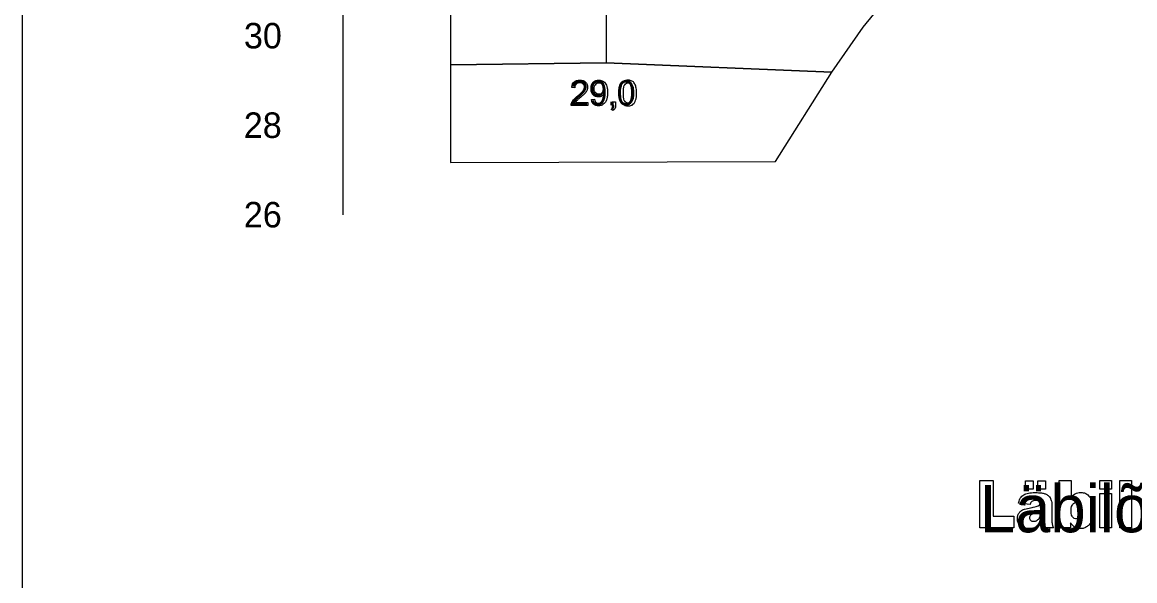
# Model space of a CAD drawing. Extents: x 700746 to 706058, y 6570320 to 6580460.
# Drawn here: x 703986.8 to 704235.3, y 6576155.7 to 6576280.5 of the extents above; entities that cross this region are included whole.
import ezdxf

# ---------------------------------------------------------------- set-up
doc = ezdxf.new("R2010")
doc.units = 0
for name, color, linetype in [('Default', 7, 'Continuous'), ('GEOLPUNKT', 7, 'Continuous'), ('Lõige', 7, 'Continuous'), ('Lõige vormistus', 7, 'Continuous'), ('mõõtpost vasak', 7, 'Continuous'), ('Täide', 7, 'Continuous'), ('VORMISTUS', 7, 'Continuous')]:
    doc.layers.add(name, color=color, linetype=linetype)

msp = doc.modelspace()

# ---------------------------------------------------------------- linework, layer by layer
at = {"layer": 'Default'}
msp.add_line((704082.5, 6576551.02), (704082.5, 6576249.11), dxfattribs=at)
msp.add_lwpolyline([(704082.5, 6576270.92), (704117.22, 6576271.37), (704167.65, 6576269.31)], dxfattribs=at)
at = {"layer": 'GEOLPUNKT'}
for points in [[(704117.22, 6576561.37), (704117.22, 6576271.37)], [(704110.24, 6576265.82), (704109.53, 6576265.89)], [(704113.94, 6576263.19), (704114.6, 6576263.25)], [(704113.1, 6576262.55), (704113.1, 6576261.89), (704109.4, 6576261.89)], [(704110.35, 6576262.55), (704113.1, 6576262.55)], [(704118.7, 6576260.78), (704118.51, 6576261.07)], [(704118.56, 6576261.89), (704118.56, 6576262.67), (704119.34, 6576262.67), (704119.34, 6576261.89)], [(704118.95, 6576261.89), (704118.56, 6576261.89)]]:
    msp.add_lwpolyline(points, dxfattribs=at)
for points in [[(704109.4, 6576261.89), (704109.39, 6576262.14), (704109.48, 6576262.37), (704109.62, 6576262.75), (704109.93, 6576263.11), (704110.24, 6576263.48), (704110.83, 6576263.96), (704111.74, 6576264.71), (704112.06, 6576265.15), (704112.38, 6576265.58), (704112.38, 6576265.97), (704112.38, 6576266.38), (704112.09, 6576266.66), (704111.8, 6576266.94), (704111.33, 6576266.94), (704110.83, 6576266.94), (704110.54, 6576266.65), (704110.24, 6576266.35), (704110.24, 6576265.82)], [(704109.53, 6576265.89), (704109.6, 6576266.68), (704110.07, 6576267.1), (704110.55, 6576267.51), (704111.34, 6576267.51), (704112.15, 6576267.51), (704112.62, 6576267.06), (704113.09, 6576266.62), (704113.09, 6576265.96), (704113.09, 6576265.62), (704112.95, 6576265.3), (704112.82, 6576264.97), (704112.5, 6576264.61), (704112.18, 6576264.26), (704111.44, 6576263.63), (704110.82, 6576263.11), (704110.64, 6576262.92), (704110.47, 6576262.74), (704110.35, 6576262.55)], [(704114.6, 6576263.25), (704114.69, 6576262.78), (704114.92, 6576262.57), (704115.16, 6576262.36), (704115.53, 6576262.36), (704115.85, 6576262.36), (704116.08, 6576262.51), (704116.32, 6576262.65), (704116.48, 6576262.89), (704116.63, 6576263.14), (704116.73, 6576263.55), (704116.83, 6576263.96), (704116.83, 6576264.39), (704116.83, 6576264.44), (704116.83, 6576264.53), (704116.62, 6576264.2), (704116.27, 6576263.99), (704115.91, 6576263.79), (704115.49, 6576263.79), (704114.8, 6576263.79), (704114.32, 6576264.29), (704113.84, 6576264.8), (704113.84, 6576265.62), (704113.84, 6576266.47), (704114.34, 6576266.99), (704114.84, 6576267.51), (704115.6, 6576267.51), (704116.14, 6576267.51), (704116.6, 6576267.22), (704117.05, 6576266.92), (704117.28, 6576266.38), (704117.52, 6576265.84), (704117.52, 6576264.8), (704117.52, 6576263.73), (704117.28, 6576263.1), (704117.05, 6576262.46), (704116.59, 6576262.13), (704116.13, 6576261.8), (704115.51, 6576261.8), (704114.86, 6576261.8), (704114.44, 6576262.16), (704114.02, 6576262.53), (704113.94, 6576263.19)], [(704116.75, 6576265.66), (704116.75, 6576266.25), (704116.44, 6576266.6), (704116.13, 6576266.94), (704115.68, 6576266.94), (704115.22, 6576266.94), (704114.88, 6576266.57), (704114.55, 6576266.2), (704114.55, 6576265.6), (704114.55, 6576265.06), (704114.87, 6576264.73), (704115.19, 6576264.4), (704115.66, 6576264.4), (704116.14, 6576264.4), (704116.45, 6576264.73), (704116.75, 6576265.06), (704116.75, 6576265.66)], [(704120.36, 6576264.65), (704120.36, 6576265.64), (704120.56, 6576266.25), (704120.77, 6576266.86), (704121.17, 6576267.18), (704121.57, 6576267.51), (704122.18, 6576267.51), (704122.63, 6576267.51), (704122.98, 6576267.33), (704123.32, 6576267.15), (704123.54, 6576266.81), (704123.76, 6576266.47), (704123.88, 6576265.97), (704124.01, 6576265.48), (704124.01, 6576264.65), (704124.01, 6576263.67), (704123.81, 6576263.06), (704123.6, 6576262.45), (704123.2, 6576262.13), (704122.8, 6576261.8), (704122.18, 6576261.8), (704121.37, 6576261.8), (704120.91, 6576262.37), (704120.36, 6576263.08), (704120.36, 6576264.65)], [(704121.07, 6576264.65), (704121.07, 6576263.27), (704121.39, 6576262.82), (704121.71, 6576262.36), (704122.18, 6576262.36), (704122.66, 6576262.36), (704122.98, 6576262.82), (704123.3, 6576263.27), (704123.3, 6576264.65), (704123.3, 6576266.03), (704122.98, 6576266.49), (704122.66, 6576266.94), (704122.18, 6576266.94), (704121.7, 6576266.94), (704121.42, 6576266.54), (704121.07, 6576266.03), (704121.07, 6576264.65)], [(704118.51, 6576261.07), (704118.73, 6576261.17), (704118.83, 6576261.36), (704118.94, 6576261.54), (704118.95, 6576261.89)], [(704119.34, 6576261.89), (704119.34, 6576261.46), (704119.19, 6576261.19), (704119.03, 6576260.93), (704118.7, 6576260.78)]]:
    msp.add_open_spline(points, degree=3, dxfattribs=at)
at = {"layer": 'Lõige'}
for points in [[(704200.65, 6576178.1), (704203.61, 6576178.1), (704203.61, 6576170.11), (704208.24, 6576170.11), (704208.24, 6576167.5), (704200.65, 6576167.5), (704200.65, 6576178.1)], [(704210.84, 6576177.96), (704212.54, 6576177.96), (704212.54, 6576176.15), (704210.84, 6576176.15), (704210.84, 6576177.96)], [(704213.61, 6576177.96), (704215.33, 6576177.96), (704215.33, 6576176.15), (704213.61, 6576176.15), (704213.61, 6576177.96)], [(704218.4, 6576178.1), (704221.09, 6576178.1), (704221.09, 6576174.43)], [(704220.89, 6576168.64), (704220.89, 6576167.5), (704218.4, 6576167.5), (704218.4, 6576178.1)], [(704227.43, 6576178.1), (704230.1, 6576178.1), (704230.1, 6576176.1), (704227.43, 6576176.1), (704227.43, 6576178.1)], [(704231.9, 6576178.1), (704234.57, 6576178.1), (704234.57, 6576167.5), (704231.9, 6576167.5), (704231.9, 6576178.1)], [(704227.43, 6576175.18), (704230.1, 6576175.18), (704230.1, 6576167.5), (704227.43, 6576167.5), (704227.43, 6576175.18)], [(704211.87, 6576172.68), (704209.32, 6576172.98)], [(704214.17, 6576170.67), (704214.17, 6576171.14)], [(704216.77, 6576172.53), (704216.77, 6576169.14)], [(704217.11, 6576167.5), (704214.6, 6576167.5)]]:
    msp.add_lwpolyline(points, dxfattribs=at)
for points in [[(704214.6, 6576167.5), (704214.45, 6576167.8), (704214.41, 6576167.95), (704214.36, 6576168.11), (704214.32, 6576168.44), (704213.79, 6576167.88), (704213.28, 6576167.65), (704212.57, 6576167.33), (704211.63, 6576167.33), (704210.39, 6576167.33), (704209.75, 6576167.96), (704209.1, 6576168.6), (704209.1, 6576169.53), (704209.1, 6576170.41), (704209.57, 6576170.97), (704210.03, 6576171.53), (704211.28, 6576171.81), (704212.78, 6576172.14), (704213.22, 6576172.27), (704213.67, 6576172.41), (704214.17, 6576172.62), (704214.17, 6576173.17), (704213.96, 6576173.38), (704213.76, 6576173.6), (704213.25, 6576173.6), (704212.6, 6576173.6), (704212.28, 6576173.37), (704212.02, 6576173.19), (704211.87, 6576172.68)], [(704209.32, 6576172.98), (704209.46, 6576173.72), (704209.73, 6576174.15), (704210, 6576174.57), (704210.51, 6576174.88), (704210.88, 6576175.11), (704211.52, 6576175.23), (704212.16, 6576175.36), (704212.91, 6576175.36), (704214.1, 6576175.36), (704214.83, 6576175.21), (704215.55, 6576175.06), (704216.04, 6576174.59), (704216.38, 6576174.26), (704216.58, 6576173.67), (704216.77, 6576173.07), (704216.77, 6576172.53)], [(704221.09, 6576174.43), (704221.49, 6576174.89), (704221.99, 6576175.13), (704222.5, 6576175.36), (704223.12, 6576175.36), (704224.39, 6576175.36), (704225.22, 6576174.35), (704226.05, 6576173.34), (704226.05, 6576171.45), (704226.05, 6576170.19), (704225.67, 6576169.23), (704225.29, 6576168.28), (704224.62, 6576167.8), (704223.95, 6576167.33), (704223.13, 6576167.33), (704222.43, 6576167.33), (704221.85, 6576167.66), (704221.41, 6576167.92), (704220.89, 6576168.64)], [(704214.17, 6576171.14), (704213.62, 6576170.93), (704213.02, 6576170.76), (704212.21, 6576170.52), (704212, 6576170.29), (704211.77, 6576170.05), (704211.77, 6576169.75), (704211.77, 6576169.4), (704211.99, 6576169.18), (704212.21, 6576168.96), (704212.64, 6576168.96), (704213.08, 6576168.96), (704213.46, 6576169.2), (704213.85, 6576169.44), (704214.01, 6576169.78), (704214.17, 6576170.12), (704214.17, 6576170.67)], [(704221.07, 6576171.36), (704221.07, 6576170.37), (704221.4, 6576169.93), (704221.74, 6576169.48), (704222.25, 6576169.48), (704222.73, 6576169.48), (704223.05, 6576169.92), (704223.38, 6576170.36), (704223.38, 6576171.39), (704223.38, 6576172.3), (704223.06, 6576172.73), (704222.74, 6576173.15), (704222.29, 6576173.15), (704221.75, 6576173.15), (704221.41, 6576172.71), (704221.07, 6576172.26), (704221.07, 6576171.36)], [(704216.77, 6576169.14), (704216.77, 6576168.59), (704216.83, 6576168.29), (704216.9, 6576167.98), (704217.11, 6576167.5)]]:
    msp.add_open_spline(points, degree=3, dxfattribs=at)
at = {"layer": 'mõõtpost vasak'}
msp.add_line((704058.5, 6576237.47), (704058.5, 6576617.47), dxfattribs=at)
at = {"layer": 'Täide'}
for p, q in [((704082.5, 6576289.11), (704082.5, 6576270.92)), ((704174.63, 6576279.34), (704182.34, 6576288.91)), ((704167.65, 6576269.31), (704174.63, 6576279.34)), ((704174.63, 6576279.34), (704174.63, 6576279.34)), ((704117.22, 6576271.37), (704082.5, 6576270.92)), ((704082.5, 6576270.92), (704117.22, 6576271.37)), ((704082.5, 6576270.92), (704082.5, 6576249.11)), ((704167.65, 6576269.31), (704117.22, 6576271.37)), ((704117.22, 6576271.37), (704167.65, 6576269.31))]:
    msp.add_line(p, q, dxfattribs=at)
msp.add_lwpolyline([(704082.5, 6576249.11), (704155.01, 6576249.36), (704155.01, 6576249.36), (704167.65, 6576269.31)], dxfattribs=at)
at = {"layer": 'VORMISTUS'}
msp.add_lwpolyline([(703986.83, 6575538.7), (705616.83, 6575538.7), (705616.83, 6576738.7), (703986.83, 6576738.7)], close=True, dxfattribs=at)

# ---------------------------------------------------------------- texts
at = {"layer": 'GEOLPUNKT'}
msp.add_text('29,0', height=5.6, dxfattribs=at).set_placement((704109.16, 6576261.89))
at = {"layer": 'Lõige'}
msp.add_text("Läbilõige IV-IV'", height=10.6, dxfattribs=at).set_placement((704200.67, 6576166.5))
at = {"layer": 'Lõige vormistus'}
msp.add_text('-', height=0.0002, dxfattribs=at).set_placement((704082.5, 6576239.37))
at = {"layer": 'mõõtpost vasak'}
for s, p in [('30', (704036.33, 6576274.62)), ('28', (704036.3, 6576254.62)), ('26', (704036.31, 6576234.62))]:
    msp.add_text(s, height=5.7, dxfattribs=at).set_placement(p)

doc.saveas('drawing.dxf')
